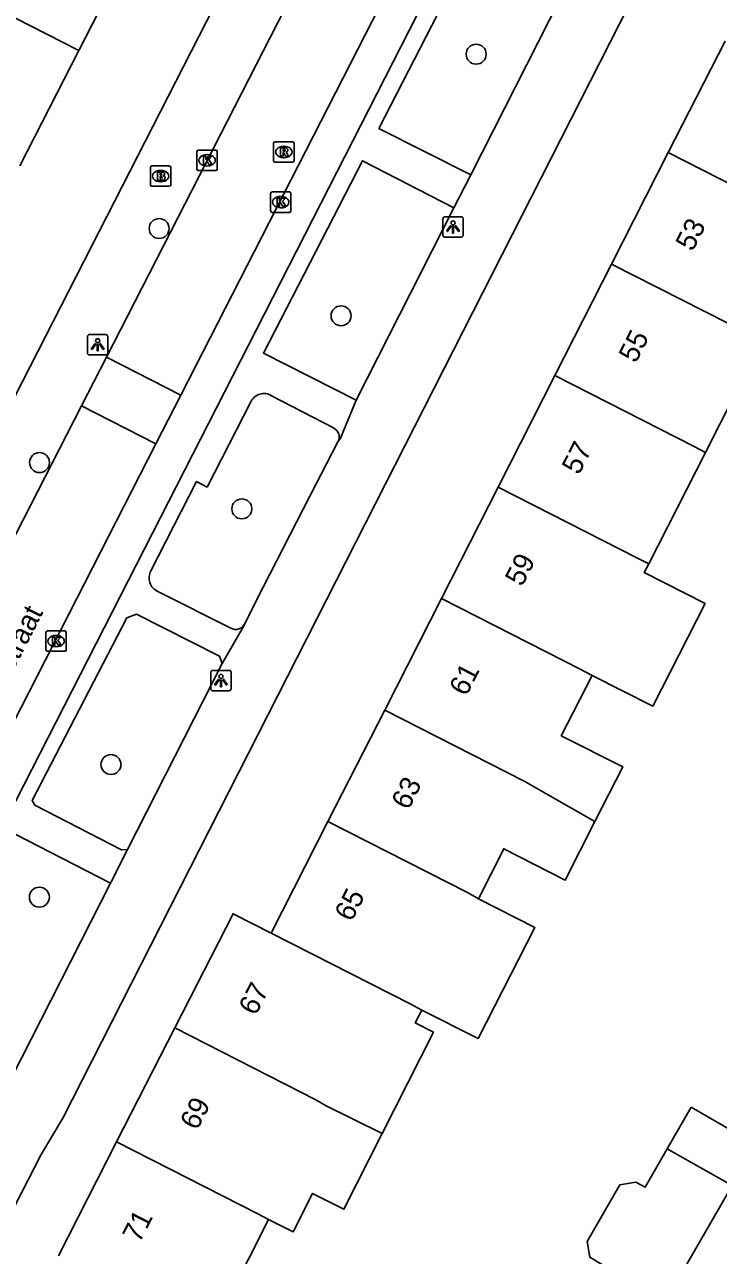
# Model space of a CAD drawing. Extents: x 160356 to 161355, y 381727 to 382845.
# Drawn here: x 160737.1 to 160771.1, y 382252 to 382312.4 of the extents above; entities that cross this region are included whole.
import ezdxf

# ---------------------------------------------------------------- set-up
doc = ezdxf.new("R2010")
doc.units = 0
for name, color, linetype in [('IMGEO_Boom', 7, 'Continuous'), ('IMGEO_Brandkraan', 7, 'Continuous'), ('IMGEO_Kolk', 7, 'Continuous'), ('IMGEO_Lichtpunt', 7, 'Continuous'), ('IMGEO_Openbare_ruimte_label', 7, 'Continuous'), ('IMGEO_Pand', 7, 'Continuous'), ('IMGEO_Pand_nummerreeks', 7, 'Continuous'), ('IMGEO_Rijbaan_lokaal_open', 7, 'Continuous'), ('IMGEO_Rioolput', 7, 'Continuous'), ('IMGEO_Voetpad_open', 7, 'Continuous')]:
    doc.layers.add(name, color=color, linetype=linetype)

msp = doc.modelspace()

# ---------------------------------------------------------------- linework, layer by layer
at = {"layer": 'IMGEO_Boom'}
for centre in [(160759.24, 382310.923), (160743.686, 382302.371), (160752.612, 382298.09), (160737.818, 382290.889), (160747.743, 382288.619), (160741.321, 382276.077), (160737.81, 382269.572)]:
    msp.add_circle(centre, 0.489, dxfattribs=at)
at = {"layer": 'IMGEO_Brandkraan'}
for p, q in [((160743.258, 382304.517), (160743.258, 382305.369)), ((160743.333, 382305.443), (160744.185, 382305.443)), ((160744.259, 382305.369), (160744.259, 382304.517)), ((160743.769, 382304.663), (160743.744, 382304.663)), ((160743.746, 382305.223), (160743.771, 382305.223)), ((160744.185, 382304.443), (160743.333, 382304.443))]:
    msp.add_line(p, q, dxfattribs=at)
for points in [[(160743.258, 382304.517), (160743.258, 382305.369)], [(160743.333, 382305.443), (160744.185, 382305.443)], [(160744.259, 382305.369), (160744.259, 382304.517)], [(160743.606, 382305.143), (160743.606, 382304.743), (160743.819, 382304.743)], [(160743.837, 382305.143), (160743.606, 382305.143)], [(160743.785, 382305.062), (160743.731, 382305.062), (160743.731, 382304.986)], [(160743.731, 382304.986), (160743.784, 382304.986)], [(160743.793, 382304.91), (160743.731, 382304.91), (160743.731, 382304.829)], [(160743.731, 382304.829), (160743.793, 382304.829)], [(160744.185, 382304.443), (160743.333, 382304.443)]]:
    msp.add_lwpolyline(points, dxfattribs=at)
for centre, radius, start, end in [((160743.335, 382305.367), 0.0765, 91.55205, 178.44795), ((160743.335, 382305.367), 0.0765, 91.55205, 178.44795), ((160744.183, 382305.367), 0.0765, 1.55205, 88.44795), ((160744.183, 382305.367), 0.0765, 1.55205, 88.44795), ((160743.786, 382305.024), 0.0379, 267.82845, 90.93552), ((160743.794, 382304.869), 0.0404, 269.87594, 90.50774), ((160743.825, 382304.994), 0.251, 268.66757, 293.53466), ((160743.841, 382304.998), 0.145, 59.4692, 91.53667), ((160743.866, 382305.045), 0.0922, 285.51372, 58.15012), ((160743.871, 382304.853), 0.105, 301.31148, 78.98903), ((160743.335, 382304.519), 0.0765, 181.55205, 268.44795), ((160743.335, 382304.519), 0.0765, 181.55205, 268.44795), ((160744.183, 382304.519), 0.0765, 271.55205, 358.44795), ((160744.183, 382304.519), 0.0765, 271.55205, 358.44795)]:
    msp.add_arc(centre, radius, start, end, dxfattribs=at)
for centre, major_axis, ratio, start_param, end_param in [((160743.745, 382304.943), (-0.387, 0.002), 0.722429, 4.712389, 7.853982), ((160743.77, 382304.943), (-0.39, 0.002), 0.717154, 1.570796, 4.712389)]:
    msp.add_ellipse(centre, major_axis=major_axis, ratio=ratio, start_param=start_param, end_param=end_param, dxfattribs=at)
at = {"layer": 'IMGEO_Kolk'}
for p, q in [((160745.539, 382305.29), (160745.539, 382306.142)), ((160745.614, 382306.216), (160746.466, 382306.216)), ((160746.027, 382305.996), (160746.052, 382305.996)), ((160746.54, 382306.142), (160746.54, 382305.29)), ((160746.05, 382305.436), (160746.025, 382305.436)), ((160746.466, 382305.216), (160745.614, 382305.216)), ((160749.152, 382303.238), (160749.152, 382304.09)), ((160749.227, 382304.164), (160750.079, 382304.164)), ((160750.153, 382304.09), (160750.153, 382303.238)), ((160749.64, 382303.944), (160749.665, 382303.944)), ((160750.079, 382303.164), (160749.227, 382303.164)), ((160749.663, 382303.384), (160749.638, 382303.384)), ((160738.131, 382281.707), (160738.131, 382282.559)), ((160738.206, 382282.633), (160739.058, 382282.633)), ((160738.619, 382282.413), (160738.644, 382282.413)), ((160739.132, 382282.559), (160739.132, 382281.707)), ((160738.642, 382281.853), (160738.617, 382281.853)), ((160739.058, 382281.633), (160738.206, 382281.633))]:
    msp.add_line(p, q, dxfattribs=at)
for points in [[(160745.539, 382305.29), (160745.539, 382306.142)], [(160745.614, 382306.216), (160746.466, 382306.216)], [(160745.86, 382305.916), (160745.983, 382305.916), (160745.983, 382305.765), (160746.113, 382305.916), (160746.277, 382305.916), (160746.131, 382305.765), (160746.284, 382305.516), (160746.132, 382305.516), (160746.047, 382305.68), (160745.983, 382305.613), (160745.983, 382305.516), (160745.86, 382305.516), (160745.86, 382305.916)], [(160746.54, 382306.142), (160746.54, 382305.29)], [(160746.466, 382305.216), (160745.614, 382305.216)], [(160749.152, 382303.238), (160749.152, 382304.09)], [(160749.227, 382304.164), (160750.079, 382304.164)], [(160750.153, 382304.09), (160750.153, 382303.238)], [(160749.473, 382303.864), (160749.596, 382303.864), (160749.596, 382303.713), (160749.726, 382303.864), (160749.89, 382303.864), (160749.744, 382303.713), (160749.897, 382303.464), (160749.745, 382303.464), (160749.66, 382303.628), (160749.596, 382303.561), (160749.596, 382303.464), (160749.473, 382303.464), (160749.473, 382303.864)], [(160750.079, 382303.164), (160749.227, 382303.164)], [(160738.131, 382281.707), (160738.131, 382282.559)], [(160738.206, 382282.633), (160739.058, 382282.633)], [(160738.452, 382282.333), (160738.575, 382282.333), (160738.575, 382282.182), (160738.705, 382282.333), (160738.869, 382282.333), (160738.723, 382282.182), (160738.876, 382281.933), (160738.724, 382281.933), (160738.639, 382282.097), (160738.575, 382282.03), (160738.575, 382281.933), (160738.452, 382281.933), (160738.452, 382282.333)], [(160739.132, 382282.559), (160739.132, 382281.707)], [(160739.058, 382281.633), (160738.206, 382281.633)]]:
    msp.add_lwpolyline(points, dxfattribs=at)
for centre, start, end in [((160745.616, 382306.14), 91.55205, 178.44795), ((160745.616, 382306.14), 91.55205, 178.44795), ((160746.464, 382306.14), 1.55205, 88.44795), ((160746.464, 382306.14), 1.55205, 88.44795), ((160745.616, 382305.292), 181.55205, 268.44795), ((160745.616, 382305.292), 181.55205, 268.44795), ((160746.464, 382305.292), 271.55205, 358.44795), ((160746.464, 382305.292), 271.55205, 358.44795), ((160749.229, 382304.088), 91.55205, 178.44795), ((160749.229, 382304.088), 91.55205, 178.44795), ((160750.077, 382304.088), 1.55205, 88.44795), ((160750.077, 382304.088), 1.55205, 88.44795), ((160749.229, 382303.24), 181.55205, 268.44795), ((160749.229, 382303.24), 181.55205, 268.44795), ((160750.077, 382303.24), 271.55205, 358.44795), ((160750.077, 382303.24), 271.55205, 358.44795), ((160738.208, 382282.557), 91.55205, 178.44795), ((160738.208, 382282.557), 91.55205, 178.44795), ((160739.056, 382282.557), 1.55205, 88.44795), ((160739.056, 382282.557), 1.55205, 88.44795), ((160738.208, 382281.709), 181.55205, 268.44795), ((160738.208, 382281.709), 181.55205, 268.44795), ((160739.056, 382281.709), 271.55205, 358.44795), ((160739.056, 382281.709), 271.55205, 358.44795)]:
    msp.add_arc(centre, 0.0765, start, end, dxfattribs=at)
for centre, major_axis, ratio, start_param, end_param in [((160746.026, 382305.716), (-0.387, 0.002), 0.722429, 4.712389, 7.853982), ((160746.051, 382305.716), (-0.39, 0.002), 0.717154, 1.570796, 4.712389), ((160749.639, 382303.664), (-0.387, 0.002), 0.722429, 4.712389, 7.853982), ((160749.664, 382303.664), (-0.39, 0.002), 0.717154, 1.570796, 4.712389), ((160738.618, 382282.133), (-0.387, 0.002), 0.722429, 4.712389, 7.853982), ((160738.643, 382282.133), (-0.39, 0.002), 0.717154, 1.570796, 4.712389)]:
    msp.add_ellipse(centre, major_axis=major_axis, ratio=ratio, start_param=start_param, end_param=end_param, dxfattribs=at)
at = {"layer": 'IMGEO_Lichtpunt'}
for p, q in [((160757.608, 382302.85), (160757.608, 382302.043)), ((160757.608, 382302.85), (160757.608, 382302.043)), ((160758.51, 382302.945), (160757.702, 382302.945)), ((160758.51, 382302.945), (160757.702, 382302.945)), ((160758.604, 382302.043), (160758.604, 382302.85)), ((160758.604, 382302.043), (160758.604, 382302.85)), ((160757.702, 382301.949), (160758.51, 382301.949)), ((160757.702, 382301.949), (160758.51, 382301.949)), ((160740.171, 382297.07), (160740.171, 382296.263)), ((160740.171, 382297.07), (160740.171, 382296.263)), ((160741.073, 382297.165), (160740.265, 382297.165)), ((160741.073, 382297.165), (160740.265, 382297.165)), ((160741.167, 382296.263), (160741.167, 382297.07)), ((160741.167, 382296.263), (160741.167, 382297.07)), ((160740.265, 382296.169), (160741.073, 382296.169)), ((160740.265, 382296.169), (160741.073, 382296.169)), ((160746.22, 382280.601), (160746.22, 382279.794)), ((160746.22, 382280.601), (160746.22, 382279.794)), ((160747.122, 382280.696), (160746.314, 382280.696)), ((160747.122, 382280.696), (160746.314, 382280.696)), ((160747.216, 382279.794), (160747.216, 382280.601)), ((160747.216, 382279.794), (160747.216, 382280.601)), ((160746.314, 382279.7), (160747.122, 382279.7)), ((160746.314, 382279.7), (160747.122, 382279.7))]:
    msp.add_line(p, q, dxfattribs=at)
for points in [[(160757.982, 382302.514), (160758.021, 382302.486), (160757.833, 382302.224), (160757.795, 382302.251), (160757.982, 382302.514)], [(160758.084, 382302.466), (160758.131, 382302.466), (160758.131, 382302.144), (160758.084, 382302.144), (160758.084, 382302.466)], [(160758.194, 382302.486), (160758.232, 382302.513), (160758.419, 382302.251), (160758.38, 382302.223), (160758.194, 382302.486)], [(160740.545, 382296.734), (160740.584, 382296.706), (160740.396, 382296.444), (160740.358, 382296.471), (160740.545, 382296.734)], [(160740.647, 382296.686), (160740.694, 382296.686), (160740.694, 382296.364), (160740.647, 382296.364), (160740.647, 382296.686)], [(160740.757, 382296.706), (160740.795, 382296.733), (160740.982, 382296.471), (160740.943, 382296.443), (160740.757, 382296.706)], [(160746.594, 382280.265), (160746.633, 382280.237), (160746.445, 382279.975), (160746.407, 382280.002), (160746.594, 382280.265)], [(160746.696, 382280.217), (160746.743, 382280.217), (160746.743, 382279.895), (160746.696, 382279.895), (160746.696, 382280.217)], [(160746.806, 382280.237), (160746.844, 382280.264), (160747.031, 382280.002), (160746.992, 382279.974), (160746.806, 382280.237)]]:
    msp.add_lwpolyline(points, dxfattribs=at)
for centre in [(160758.107, 382302.648), (160740.67, 382296.868), (160746.719, 382280.399)]:
    msp.add_circle(centre, 0.0994, dxfattribs=at)
for centre, start, end in [((160757.702, 382302.85), 90, 180), ((160757.702, 382302.85), 90, 180), ((160758.51, 382302.85), 0, 90), ((160758.51, 382302.85), 0, 90), ((160757.702, 382302.043), 180, 270), ((160757.702, 382302.043), 180, 270), ((160758.51, 382302.043), 270, 0), ((160758.51, 382302.043), 270, 360), ((160740.265, 382297.07), 90, 180), ((160740.265, 382297.07), 90, 180), ((160741.073, 382297.07), 0, 90), ((160741.073, 382297.07), 0, 90), ((160740.265, 382296.263), 180, 270), ((160740.265, 382296.263), 180, 270), ((160741.073, 382296.263), 270, 0), ((160741.073, 382296.263), 270, 360), ((160746.314, 382280.601), 90, 180), ((160746.314, 382280.601), 90, 180), ((160747.122, 382280.601), 0, 90), ((160747.122, 382280.601), 0, 90), ((160746.314, 382279.794), 180, 270), ((160746.314, 382279.794), 180, 270), ((160747.122, 382279.794), 270, 0), ((160747.122, 382279.794), 270, 360)]:
    msp.add_arc(centre, 0.0946, start, end, dxfattribs=at)
at = {"layer": 'IMGEO_Pand'}
for points in [[(160739.742, 382311.107), (160742.634, 382316.767)], [(160739.742, 382311.107), (160733.456, 382314.319), (160730.719, 382315.629)], [(160768.667, 382306.097), (160771.451, 382311.568)], [(160736.851, 382305.448), (160739.742, 382311.107)], [(160768.667, 382306.097), (160765.885, 382300.628)], [(160776.056, 382302.333), (160775.503, 382302.618), (160768.667, 382306.097)], [(160765.885, 382300.628), (160763.102, 382295.158)], [(160773.271, 382296.858), (160772.721, 382297.149), (160765.885, 382300.628)], [(160773.271, 382296.858), (160773.128, 382296.576), (160774.756, 382295.748), (160773.528, 382293.334), (160771.9, 382294.163), (160770.485, 382291.382)], [(160760.319, 382289.688), (160763.102, 382295.158)], [(160763.102, 382295.158), (160769.939, 382291.678), (160770.485, 382291.382)], [(160770.485, 382291.382), (160767.71, 382285.928)], [(160760.319, 382289.688), (160757.536, 382284.218)], [(160767.71, 382285.928), (160767.157, 382286.208), (160760.319, 382289.688)], [(160767.71, 382285.928), (160767.488, 382285.491), (160770.468, 382283.975), (160767.905, 382278.937), (160764.925, 382280.453)], [(160757.536, 382284.218), (160754.753, 382278.749)], [(160757.536, 382284.218), (160764.375, 382280.738), (160764.925, 382280.453)], [(160764.925, 382280.453), (160763.417, 382277.49), (160766.428, 382275.957), (160765.066, 382273.279)], [(160754.753, 382278.749), (160751.97, 382273.278)], [(160765.066, 382273.279), (160761.593, 382275.268), (160754.753, 382278.749)], [(160751.97, 382273.278), (160749.187, 382267.808)], [(160759.348, 382269.49), (160758.81, 382269.798), (160751.97, 382273.278)], [(160765.066, 382273.279), (160763.607, 382270.411), (160760.596, 382271.944), (160759.348, 382269.49)], [(160759.348, 382269.49), (160762.111, 382268.084), (160759.343, 382262.644), (160756.567, 382264.025)], [(160749.187, 382267.808), (160747.317, 382268.759), (160744.459, 382263.165)], [(160749.187, 382267.808), (160756.029, 382264.329), (160756.567, 382264.025)], [(160756.567, 382264.025), (160756.251, 382263.404), (160757.139, 382262.952), (160754.623, 382257.973)], [(160744.459, 382263.165), (160741.601, 382257.573)], [(160744.459, 382263.165), (160751.371, 382259.634), (160751.878, 382259.337), (160754.623, 382257.973)], [(160768.61, 382257.223), (160769.791, 382259.267), (160772.959, 382257.437)], [(160741.601, 382257.573), (160738.743, 382251.98)], [(160749.058, 382253.757), (160748.522, 382254.036), (160741.601, 382257.573)], [(160754.623, 382257.973), (160752.751, 382254.268), (160751.217, 382255.043), (160750.259, 382253.148), (160749.058, 382253.757)], [(160768.527, 382249.762), (160765.359, 382251.592), (160764.812, 382251.908), (160764.688, 382252.685), (160766.293, 382255.463), (160767.076, 382255.595), (160767.524, 382255.342), (160768.61, 382257.223)], [(160771.796, 382255.423), (160768.61, 382257.223)], [(160768.527, 382249.762), (160771.796, 382255.423)], [(160749.058, 382253.757), (160747.16, 382250), (160746.15, 382248)]]:
    msp.add_lwpolyline(points, dxfattribs=at)
at = {"layer": 'IMGEO_Rijbaan_lokaal_open'}
for points in [[(160741.101, 382296.066), (160767.303, 382347.242)], [(160770.391, 382344.334), (160744.752, 382294.201)], [(160739.875, 382293.672), (160741.101, 382296.066)], [(160741.101, 382296.066), (160744.752, 382294.201)], [(160744.752, 382294.201), (160743.527, 382291.806)], [(160717.222, 382249.458), (160717.502, 382250), (160718.788, 382252.487), (160739.875, 382293.672)], [(160739.875, 382293.672), (160743.527, 382291.806)], [(160743.527, 382291.806), (160722.147, 382250), (160709.35, 382224.998)]]:
    msp.add_lwpolyline(points, dxfattribs=at)
at = {"layer": 'IMGEO_Rioolput'}
for p, q in [((160749.303, 382305.7), (160749.303, 382306.552)), ((160749.378, 382306.626), (160750.23, 382306.626)), ((160750.304, 382306.552), (160750.304, 382305.7)), ((160749.791, 382306.406), (160749.816, 382306.406)), ((160750.23, 382305.626), (160749.378, 382305.626)), ((160749.814, 382305.846), (160749.789, 382305.846))]:
    msp.add_line(p, q, dxfattribs=at)
for points in [[(160749.303, 382305.7), (160749.303, 382306.552)], [(160749.378, 382306.626), (160750.23, 382306.626)], [(160750.304, 382306.552), (160750.304, 382305.7)], [(160749.892, 382306.324), (160749.64, 382306.326), (160749.64, 382305.926)], [(160749.64, 382305.926), (160749.764, 382305.926), (160749.764, 382306.088), (160749.775, 382306.088)], [(160749.818, 382306.245), (160749.764, 382306.245), (160749.764, 382306.164)], [(160749.764, 382306.164), (160749.816, 382306.164)], [(160749.822, 382306.059), (160749.893, 382305.926), (160750.033, 382305.926), (160749.968, 382306.052)], [(160750.23, 382305.626), (160749.378, 382305.626)]]:
    msp.add_lwpolyline(points, dxfattribs=at)
for centre, radius, start, end in [((160749.38, 382306.55), 0.0765, 91.55205, 178.44795), ((160749.38, 382306.55), 0.0765, 91.55205, 178.44795), ((160750.228, 382306.55), 0.0765, 1.55205, 88.44795), ((160750.228, 382306.55), 0.0765, 1.55205, 88.44795), ((160749.774, 382306.035), 0.0533, 26.02933, 88.69889), ((160749.8, 382306.353), 0.19, 274.7715, 282.96867), ((160749.824, 382306.149), 0.0964, 77.00612, 93.18647), ((160749.838, 382306.206), 0.0378, 276.66336, 79.67722), ((160749.891, 382306.214), 0.109, 350.36119, 89.41601), ((160749.889, 382306.214), 0.112, 277.58423, 350.98172), ((160749.873, 382305.999), 0.108, 29.51342, 73.79051), ((160749.38, 382305.702), 0.0765, 181.55205, 268.44795), ((160749.38, 382305.702), 0.0765, 181.55205, 268.44795), ((160750.228, 382305.702), 0.0765, 271.55205, 358.44795), ((160750.228, 382305.702), 0.0765, 271.55205, 358.44795)]:
    msp.add_arc(centre, radius, start, end, dxfattribs=at)
for centre, major_axis, ratio, start_param, end_param in [((160749.79, 382306.126), (-0.387, 0.002), 0.722429, 4.712389, 7.853982), ((160749.815, 382306.126), (-0.39, 0.002), 0.717154, 1.570796, 4.712389)]:
    msp.add_ellipse(centre, major_axis=major_axis, ratio=ratio, start_param=start_param, end_param=end_param, dxfattribs=at)
at = {"layer": 'IMGEO_Voetpad_open'}
for points in [[(160733.108, 382247.631), (160734.312, 382250), (160737.898, 382256.951), (160738.964, 382258.729), (160781.126, 382341.611)], [(160770.626, 382340.985), (160763.426, 382326.742), (160728.771, 382258.894), (160724.188, 382250), (160712.131, 382226.605)], [(160755.792, 382331.673), (160715.129, 382252.163)], [(160758.975, 382305.009), (160754.468, 382307.275), (160759.393, 382316.858), (160763.858, 382314.619)], [(160763.858, 382314.619), (160762.822, 382312.572), (160758.975, 382305.009)], [(160753.354, 382293.959), (160748.804, 382296.252), (160753.658, 382305.698), (160758.146, 382303.38)], [(160758.146, 382303.38), (160758.975, 382305.009)], [(160758.146, 382303.38), (160753.354, 382293.959)], [(160748.187, 382293.871), (160746.038, 382289.688), (160745.52, 382289.955), (160743.284, 382285.585)], [(160752.242, 382292.589), (160749.204, 382294.172)], [(160752.454, 382291.906), (160752.579, 382292.088), (160753.354, 382293.959)], [(160747.891, 382283.002), (160748.796, 382284.772), (160751.087, 382289.236), (160752.454, 382291.906)], [(160743.622, 382284.562), (160747.196, 382282.767)], [(160742.138, 382271.911), (160741.834, 382271.895), (160737.593, 382274.088), (160737.459, 382274.316), (160742.094, 382283.27), (160742.576, 382283.446), (160746.64, 382281.398), (160746.779, 382281.034)], [(160746.779, 382281.034), (160747.831, 382282.848), (160747.891, 382283.002)], [(160746.779, 382281.034), (160742.138, 382271.911)], [(160736.339, 382260.512), (160731.686, 382262.814), (160731.809, 382263.052), (160736.629, 382272.655), (160741.3, 382270.262)], [(160741.3, 382270.262), (160742.138, 382271.911)], [(160741.3, 382270.262), (160736.425, 382260.679), (160736.339, 382260.512)]]:
    msp.add_lwpolyline(points, dxfattribs=at)
for centre, radius, start, end in [((160748.829, 382293.571), 0.708, 58.02157, 154.95262), ((160752.028, 382292.148), 0.49, 330.36172, 64.12648), ((160743.936, 382285.233), 0.741, 151.65844, 244.90875), ((160747.436, 382283.203), 0.498, 241.20543, 336.1584)]:
    msp.add_arc(centre, radius, start, end, dxfattribs=at)

# ---------------------------------------------------------------- texts
at = {"layer": 'IMGEO_Openbare_ruimte_label'}
msp.add_text('Bergmannstraat', height=1, rotation=62.82027, dxfattribs=at).set_placement((160733.665, 382275.078))
at = {"layer": 'IMGEO_Pand_nummerreeks'}
for s, rotation, p in [('53', 63.03424, (160769.859, 382301.205)), ('55', 63.03682, (160767.071, 382295.725)), ('57', 63.03424, (160764.282, 382290.245)), ('59', 63.03682, (160761.494, 382284.765)), ('61', 63.03424, (160758.757, 382279.385)), ('63', 63.03424, (160755.918, 382273.804)), ('65', 63.03682, (160753.13, 382268.324)), ('67', 62.93205, (160748.425, 382263.717)), ('69', 62.93368, (160745.55, 382258.091)), ('71', 62.93205, (160742.726, 382252.566))]:
    msp.add_text(s, height=1, rotation=rotation, dxfattribs=at).set_placement(p)

doc.saveas('drawing.dxf')
